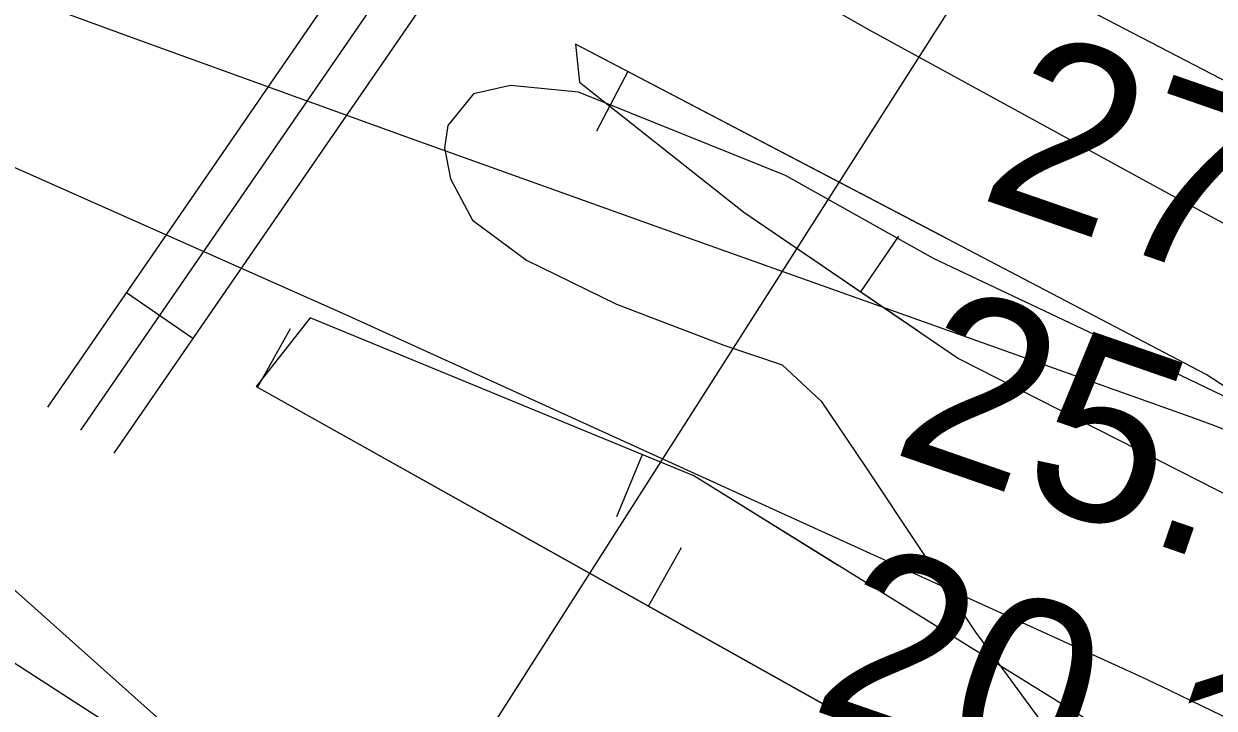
# Model space of a CAD drawing. Extents: x 3329332 to 3367211, y 631066 to 656469.
# Drawn here: x 3345008.9 to 3345451.6, y 646113.2 to 646367.5 of the extents above; entities that cross this region are included whole.
import ezdxf

# ---------------------------------------------------------------- set-up
doc = ezdxf.new("R2010")
doc.units = 0
for name, color, linetype in [('V-BORW-LINE', 7, 'Continuous'), ('V-LEVE-TOET', 7, 'Continuous'), ('V-RIVR-EDGE', 7, 'Continuous'), ('V-RIVR-RANG', 7, 'Continuous'), ('V-ROAD-CNTR', 7, 'Continuous'), ('V-SITE-VEGE', 7, 'Continuous'), ('V-TOPO-MAJR', 7, 'Continuous'), ('V-TOPO-MINR', 7, 'Continuous')]:
    doc.layers.add(name, color=color, linetype=linetype)

msp = doc.modelspace()

# ---------------------------------------------------------------- linework, layer by layer
at = {"layer": 'V-BORW-LINE'}
for p, q in [((3345233.51, 646349.8), (3345221.92, 646327.65)), ((3345320.19, 646267.96), (3345334.26, 646288.62)), ((3345095.85, 646232.45), (3345108.06, 646254.27)), ((3345238.85, 646207.43), (3345229.33, 646184.31)), ((3345241.24, 646151.11), (3345253.45, 646172.92))]:
    msp.add_line(p, q, dxfattribs=at)
for points in [[(3346327.67, 645748.44), (3345953.37, 645934.98), (3345601.93, 646137.5), (3345448.56, 646237.27), (3345214.11, 646359.95), (3345215.55, 646345.84), (3345276.69, 646297.58), (3345356.52, 646243.21), (3345519.83, 646160.13), (3345584.04, 646117.49), (3345579.8, 646107.62), (3345621.21, 646074.12), (3345588.89, 646016.96), (3345409.12, 646105.91), (3345258.05, 646199.53), (3345115.44, 646258.24), (3345095.29, 646232.77), (3345708.26, 645889.82), (3345973.56, 645744.36), (3346187.02, 645620.8), (3346258.27, 645585.74), (3346341.58, 645713.95), (3346323.01, 645750.76)], [(3345352.17, 646287.7), (3345214.11, 646359.95), (3345215.55, 646345.84), (3345276.69, 646297.58), (3345341.16, 646253.68)], [(3345311.5, 646166.4), (3345258.05, 646199.53), (3345115.44, 646258.24), (3345095.29, 646232.77), (3345306.6, 646114.54)]]:
    msp.add_lwpolyline(points, dxfattribs=at)
at = {"layer": 'V-LEVE-TOET'}
msp.add_lwpolyline([(3346013.74, 646039.67), (3345895.41, 646104.84), (3345803.87, 646154.72), (3345690.03, 646221.55), (3345619.15, 646261.21), (3345512.52, 646316.79), (3345401.98, 646374.07), (3345325.53, 646420.49), (3345293.73, 646439.18), (3345274.16, 646444.91), (3345256.29, 646453.42), (3345249.6, 646458.51), (3345237.36, 646472.03), (3345175.41, 646506.59), (3345048.06, 646563.42), (3344965.93, 646595.88), (3344884.95, 646632.81), (3344779.38, 646679.41), (3344684.41, 646718.11), (3344578.81, 646760.24), (3344535.25, 646780.68), (3344440.3, 646822.74)], dxfattribs=at)
at = {"layer": 'V-RIVR-EDGE'}
msp.add_spline([(3345726.57, 645695.38), (3345710.31, 645706.66), (3345706.05, 645707.06), (3345696.75, 645709.8), (3345683.58, 645717.98), (3345672.75, 645726.92), (3345658.81, 645738.2), (3345648.74, 645743.66), (3345639.44, 645746.01), (3345632.85, 645747.96), (3345603.43, 645766.65), (3345581.36, 645780.66), (3345572.45, 645784.95), (3345555.41, 645793.91), (3345546.12, 645800.14), (3345532.56, 645805.99), (3345524.04, 645813.38), (3345515.13, 645817.28), (3345499.63, 645821.59), (3345480.65, 645830.55), (3345474.08, 645837.55), (3345464.78, 645841.06), (3345450.44, 645846.14), (3345438.05, 645851.6), (3345424.88, 645858.22), (3345414.42, 645862.13), (3345403.18, 645866.03), (3345391.56, 645870.33), (3345367.92, 645880.08), (3345352.04, 645885.94), (3345338.09, 645891.01), (3345321.82, 645896.48), (3345300.5, 645902.74), (3345290.81, 645905.48), (3345275.7, 645907.84), (3345235.77, 645916.09), (3345209.04, 645924.68), (3345182.31, 645936.38), (3345156.36, 645950.41), (3345125.38, 645971.04), (3345109.51, 645981.94), (3345099.84, 645991.66), (3345083.58, 646002.55), (3345079.71, 646004.12), (3345071.96, 646007.63), (3345058.4, 646015.41), (3345047.17, 646021.65), (3345036.72, 646027.49), (3345031.3, 646033.32), (3345026.66, 646039.15), (3345021.25, 646043.82), (3344994.52, 646058.62), (3344983.68, 646064.85), (3344981.76, 646070.67), (3344976.73, 646076.11), (3344962.01, 646083.13), (3344939.94, 646096.76), (3344923.29, 646108.05), (3344901.61, 646122.84), (3344889.61, 646131.4), (3344869.09, 646144.25), (3344864.44, 646148.52), (3344847.8, 646159.42), (3344817.21, 646179.66), (3344808.69, 646184.34), (3344794.75, 646192.13), (3344773.06, 646202.65), (3344760.28, 646211.6), (3344744.41, 646224.05), (3344736.67, 646231.44), (3344732.8, 646234.94), (3344710.73, 646245.85), (3344691.75, 646256.76), (3344677.42, 646263.39), (3344663.48, 646270.4), (3344646.44, 646279.75), (3344631.72, 646288.32), (3344630.56, 646291.04), (3344623.98, 646294.93), (3344606.17, 646307.39), (3344563.19, 646333.09), (3344534.53, 646350.22), (3344492.33, 646375.92), (3344459.03, 646398.49), (3344451.29, 646403.94), (3344437.74, 646412.51), (3344413.73, 646427.69), (3344366.48, 646453.4), (3344331.64, 646475.21), (3344309.95, 646488.06), (3344300.65, 646491.96), (3344285.55, 646498.98), (3344268.5, 646506.78), (3344249.92, 646518.84), (3344243.72, 646523.9), (3344230.17, 646531.3), (3344213.91, 646541.04), (3344196.87, 646551.55), (3344175.96, 646564.4), (3344151.17, 646577.26), (3344146.92, 646581.53), (3344142.27, 646583.87), (3344134.52, 646585.05), (3344108.56, 646594.81), (3344078.73, 646610.4), (3344072.14, 646611.19), (3344057.81, 646616.66), (3344034.96, 646628.35), (3344016.75, 646636.54), (3343996.99, 646643.95), (3343970.65, 646656.82), (3343940.06, 646673.95), (3343908.3, 646692.65), (3343880.42, 646708.23), (3343857.95, 646717.59), (3343833.55, 646728.51), (3343826.19, 646734.35), (3343819.99, 646736.69), (3343805.27, 646741.77), (3343795.97, 646746.05), (3343784.75, 646753.84), (3343774.29, 646760.84), (3343754.54, 646769.81), (3343740.98, 646776.05), (3343736.34, 646780.72), (3343730.53, 646785.77), (3343725.89, 646790.05), (3343710.4, 646800.17), (3343695.69, 646809.9), (3343682.91, 646818.85), (3343675.94, 646821.97), (3343662.77, 646826.27), (3343657.73, 646828.61), (3343655.8, 646833.27), (3343653.87, 646835.6), (3343636.83, 646843.4)], degree=3, dxfattribs=at)
at = {"layer": 'V-RIVR-RANG'}
msp.add_line((3345408.34, 646459.51), (3344790.49, 645491.95), dxfattribs=at)
at = {"layer": 'V-ROAD-CNTR'}
msp.add_line((3345071.77, 646250.61), (3345047.06, 646267.62), dxfattribs=at)
for points in [[(3345322.05, 646493.95), (3345296.88, 646491.63), (3345253.12, 646489.79), (3345216.49, 646483.39), (3345194.22, 646471.89), (3345157.18, 646427.56), (3345017.73, 646225.03)], [(3345030.09, 646216.52), (3345169.13, 646418.47), (3345203.79, 646459.95), (3345221.33, 646469.01), (3345254.73, 646474.85), (3345297.88, 646476.66), (3345363.13, 646482.67), (3345444.2, 646468.71), (3345551.78, 646452.2), (3345687.3, 646441.69), (3345715.06, 646444.32), (3345743.48, 646465.08)], [(3345366.84, 646466.81), (3345362.53, 646467.55), (3345298.89, 646461.69), (3345256.35, 646459.9), (3345226.18, 646454.63), (3345213.36, 646448.01), (3345181.09, 646409.39), (3345042.44, 646208.02)]]:
    msp.add_lwpolyline(points, dxfattribs=at)
at = {"layer": 'V-SITE-VEGE'}
for points in [[(3344411.83, 646808.7), (3344558.06, 646742.93), (3344685.78, 646689.15), (3344782.79, 646652.55), (3344881.33, 646608.44), (3345014.48, 646537.22), (3345122.76, 646470.12), (3345224.82, 646421.24), (3345323.29, 646365.27), (3345431.61, 646306.08), (3345548.61, 646242.87), (3345633.33, 646202.01), (3345697.23, 646179.46), (3345726.82, 646170.97), (3345824.86, 646111.44), (3345960.3, 646026.78), (3346101.28, 645943.65), (3346302.57, 645834.05)], [(3345456.15, 645903.28), (3345324.88, 645959.06), (3345210.6, 646015.53), (3345122.77, 646064.71), (3345062.95, 646105.81), (3344978.05, 646181.46), (3344913.16, 646233.66), (3344848.62, 646278.35), (3344757.34, 646344.95), (3344655.79, 646412.8)], [(3345576.61, 646170.99), (3345439.47, 646236.69), (3345347.25, 646280.37), (3345292.11, 646311.16), (3345215.23, 646342.09), (3345189.94, 646344.62), (3345176.09, 646341.55), (3345166.53, 646329.75), (3345165.29, 646321.46), (3345167.58, 646309.98), (3345175.79, 646294.51), (3345195.85, 646279.76), (3345229.35, 646263.34), (3345269.17, 646248.06), (3345290.87, 646240.81), (3345305.41, 646227.28), (3345321.85, 646202.9), (3345362.81, 646141.44), (3345392.98, 646100.53), (3345453.14, 646050.34)]]:
    msp.add_lwpolyline(points, dxfattribs=at)
at = {"layer": 'V-TOPO-MAJR'}
msp.add_lwpolyline([(3345458.59, 646215.45), (3345451.49, 646218.25), (3345444.33, 646220.91), (3345253.72, 646288.76), (3345151.29, 646325.46), (3345048.97, 646362.45), (3344946.8, 646399.85)], dxfattribs=at)
at = {"layer": 'V-TOPO-MINR'}
for points in [[(3347756.74, 644421.95), (3347049.84, 645031.13), (3347038.72, 645037.75), (3347027.53, 645044.24), (3347016.24, 645050.55), (3347004.87, 645056.73), (3346446.56, 645354.29), (3346423.24, 645366.86), (3346400, 645379.58), (3346376.88, 645392.5), (3346353.84, 645405.58), (3346320.3, 645424.82), (3346314.08, 645428.36), (3346307.85, 645431.89), (3346301.59, 645435.38), (3346295.33, 645438.85), (3345363.54, 645900.63), (3345357.9, 645903.25), (3345352.27, 645905.88), (3344349.15, 646553.94)], [(3345491.2, 646092.65), (3345443.2, 646115.89), (3345435.13, 646119.76), (3345427.04, 646123.59), (3345418.92, 646127.36), (3345410.79, 646131.1), (3345129.75, 646258.89), (3344862.74, 646377.5)]]:
    msp.add_lwpolyline(points, dxfattribs=at)

# ---------------------------------------------------------------- texts
at = {"layer": 'V-RIVR-RANG'}
for s, p in [('27.3', (3345363.12, 646303.1)), ('25.4', (3345330.63, 646208.52)), ('20.1', (3345300.39, 646113.17))]:
    msp.add_text(s, height=67, rotation=340.8983, dxfattribs=at).set_placement(p)

doc.saveas('drawing.dxf')
